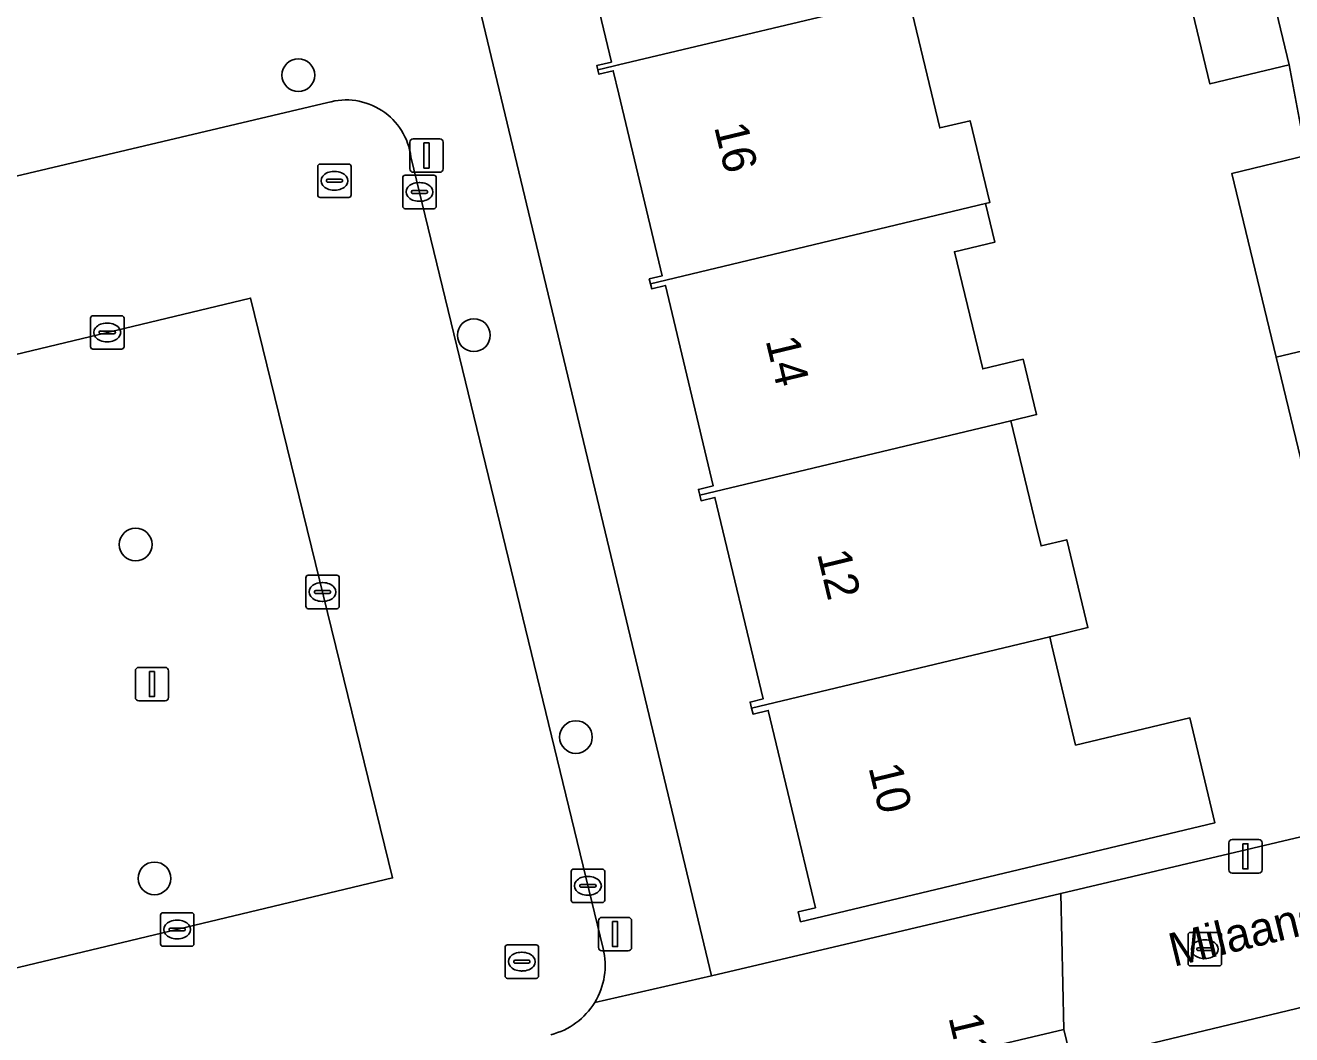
# Model space of a CAD drawing. Extents: x 162082 to 163401, y 388089 to 388636.
# Drawn here: x 162982.28 to 163020.09, y 388160.96 to 388191.11 of the extents above; entities that cross this region are included whole.
import ezdxf

# ---------------------------------------------------------------- set-up
doc = ezdxf.new("R2010")
doc.units = 0
for name, color, linetype in [('IMGEO_Boom', 7, 'Continuous'), ('IMGEO_Erf', 7, 'Continuous'), ('IMGEO_Kolk', 7, 'Continuous'), ('IMGEO_Lichtmast', 7, 'Continuous'), ('IMGEO_Openbare_ruimte_label', 7, 'Continuous'), ('IMGEO_Pand', 7, 'Continuous'), ('IMGEO_Pand_nummerreeks', 7, 'Continuous'), ('IMGEO_Parkeervlak_open', 7, 'Continuous'), ('IMGEO_Rijbaan_lokaal_open', 7, 'Continuous'), ('IMGEO_Rioolput', 7, 'Continuous'), ('IMGEO_Voetpad_open', 7, 'Continuous')]:
    doc.layers.add(name, color=color, linetype=linetype)

msp = doc.modelspace()

# ---------------------------------------------------------------- linework, layer by layer
at = {"layer": 'IMGEO_Boom'}
for centre in [(162990.432, 388189.618), (162995.672, 388181.851), (162985.574, 388175.6), (162998.72, 388169.849), (162986.137, 388165.628)]:
    msp.add_circle(centre, 0.489, dxfattribs=at)
at = {"layer": 'IMGEO_Erf'}
for points in [[(162994.905, 388195.542), (163000, 388174.273), (163002.767, 388162.72), (163013.196, 388165.179), (163029.13, 388168.937), (163031.845, 388169.577), (163049.671, 388173.781), (163041.755, 388206.803)], [(163008.64, 388191.991), (163009.584, 388188.043), (163010.486, 388188.258), (163011.076, 388185.813), (163010.95, 388185.782), (163011.227, 388184.633), (163010.021, 388184.342), (163010.866, 388180.843), (163012.072, 388181.134), (163012.471, 388179.481), (163011.702, 388179.297), (163012.4, 388176.409), (163012.43, 388176.284), (163012.606, 388175.557), (163013.373, 388175.742), (163014.005, 388173.121), (163012.865, 388172.844), (163012.931, 388172.571), (163013.639, 388169.609), (163017.05, 388170.423), (163017.798, 388167.288), (163005.428, 388164.333), (163005.357, 388164.63), (163005.868, 388164.752), (163004.461, 388170.644), (163004.007, 388170.536), (163003.964, 388170.715), (163003.921, 388170.895), (163004.306, 388170.986), (163002.867, 388177.007), (163002.455, 388176.909), (163002.415, 388177.078), (163002.374, 388177.247), (163002.821, 388177.354), (163001.392, 388183.337), (163000.982, 388183.239), (163000.946, 388183.389), (163000.911, 388183.534), (163001.295, 388183.626), (163000, 388189.049), (162999.833, 388189.748), (162999.406, 388189.646), (162999.375, 388189.775), (162999.344, 388189.907), (162999.777, 388190.01), (162998.349, 388195.988)], [(163020.718, 388176.668), (163019.626, 388181.191), (163018.3, 388186.68), (163020.517, 388187.215), (163020.018, 388189.929), (163017.647, 388189.359), (163016.558, 388193.884)]]:
    msp.add_lwpolyline(points, dxfattribs=at)
at = {"layer": 'IMGEO_Kolk'}
for p, q in [((162993.547, 388185.704), (162993.547, 388186.556)), ((162993.622, 388186.63), (162994.474, 388186.63)), ((162994.035, 388186.41), (162994.06, 388186.41)), ((162994.548, 388186.556), (162994.548, 388185.704)), ((162993.806, 388186.124), (162993.806, 388186.136)), ((162994.244, 388186.087), (162993.846, 388186.087)), ((162993.849, 388186.173), (162994.247, 388186.173)), ((162994.29, 388186.136), (162994.29, 388186.124)), ((162994.474, 388185.63), (162993.622, 388185.63)), ((162994.058, 388185.85), (162994.033, 388185.85)), ((162984.226, 388181.508), (162984.226, 388182.36)), ((162984.301, 388182.434), (162985.153, 388182.434)), ((162984.714, 388182.214), (162984.739, 388182.214)), ((162985.227, 388182.36), (162985.227, 388181.508)), ((162984.485, 388181.928), (162984.485, 388181.94)), ((162984.923, 388181.891), (162984.525, 388181.891)), ((162984.528, 388181.977), (162984.926, 388181.977)), ((162984.969, 388181.94), (162984.969, 388181.928)), ((162985.153, 388181.434), (162984.301, 388181.434)), ((162984.737, 388181.654), (162984.712, 388181.654)), ((162990.654, 388173.756), (162990.654, 388174.608)), ((162990.729, 388174.682), (162991.581, 388174.682)), ((162991.655, 388174.608), (162991.655, 388173.756)), ((162990.956, 388174.225), (162991.354, 388174.225)), ((162991.142, 388174.462), (162991.167, 388174.462)), ((162990.913, 388174.176), (162990.913, 388174.188)), ((162991.351, 388174.139), (162990.953, 388174.139)), ((162991.165, 388173.902), (162991.14, 388173.902)), ((162991.397, 388174.188), (162991.397, 388174.176)), ((162991.581, 388173.682), (162990.729, 388173.682)), ((162998.652, 388165.907), (162999.504, 388165.907)), ((162998.577, 388164.981), (162998.577, 388165.833)), ((162999.065, 388165.687), (162999.09, 388165.687)), ((162999.578, 388165.833), (162999.578, 388164.981)), ((162998.836, 388165.401), (162998.836, 388165.413)), ((162999.274, 388165.364), (162998.876, 388165.364)), ((162998.879, 388165.45), (162999.277, 388165.45)), ((162999.32, 388165.413), (162999.32, 388165.401)), ((162999.504, 388164.907), (162998.652, 388164.907)), ((162999.088, 388165.127), (162999.063, 388165.127)), ((162986.315, 388163.676), (162986.315, 388164.528)), ((162986.39, 388164.602), (162987.242, 388164.602)), ((162986.803, 388164.382), (162986.828, 388164.382)), ((162987.316, 388164.528), (162987.316, 388163.676)), ((162986.574, 388164.096), (162986.574, 388164.108)), ((162987.012, 388164.059), (162986.614, 388164.059)), ((162986.617, 388164.145), (162987.015, 388164.145)), ((162987.058, 388164.108), (162987.058, 388164.096)), ((162986.826, 388163.822), (162986.801, 388163.822)), ((162987.242, 388163.602), (162986.39, 388163.602))]:
    msp.add_line(p, q, dxfattribs=at)
for points in [[(162993.547, 388185.704), (162993.547, 388186.556)], [(162993.622, 388186.63), (162994.474, 388186.63)], [(162994.548, 388186.556), (162994.548, 388185.704)], [(162994.474, 388185.63), (162993.622, 388185.63)], [(162984.226, 388181.508), (162984.226, 388182.36)], [(162984.301, 388182.434), (162985.153, 388182.434)], [(162985.227, 388182.36), (162985.227, 388181.508)], [(162985.153, 388181.434), (162984.301, 388181.434)], [(162990.654, 388173.756), (162990.654, 388174.608)], [(162990.729, 388174.682), (162991.581, 388174.682)], [(162991.655, 388174.608), (162991.655, 388173.756)], [(162991.581, 388173.682), (162990.729, 388173.682)], [(162998.652, 388165.907), (162999.504, 388165.907)], [(162998.577, 388164.981), (162998.577, 388165.833)], [(162999.578, 388165.833), (162999.578, 388164.981)], [(162999.504, 388164.907), (162998.652, 388164.907)], [(162986.315, 388163.676), (162986.315, 388164.528)], [(162986.39, 388164.602), (162987.242, 388164.602)], [(162987.316, 388164.528), (162987.316, 388163.676)], [(162987.242, 388163.602), (162986.39, 388163.602)]]:
    msp.add_lwpolyline(points, dxfattribs=at)
for centre, radius, start, end in [((162993.624, 388186.554), 0.0765, 91.552, 178.448), ((162993.624, 388186.554), 0.0765, 91.552, 178.448), ((162994.472, 388186.554), 0.0765, 1.552, 88.448), ((162994.472, 388186.554), 0.0765, 1.552, 88.448), ((162993.846, 388186.133), 0.0403, 85.8775, 175.7526), ((162993.843, 388186.123), 0.0366, 178.938, 274.7102), ((162994.247, 388186.13), 0.043, 264.8664, 352.4533), ((162994.251, 388186.135), 0.0386, 1.7309, 96.639), ((162993.624, 388185.706), 0.0765, 181.552, 268.448), ((162993.624, 388185.706), 0.0765, 181.552, 268.448), ((162994.472, 388185.706), 0.0765, 271.552, 358.448), ((162994.472, 388185.706), 0.0765, 271.552, 358.448), ((162984.303, 388182.358), 0.0765, 91.552, 178.448), ((162984.303, 388182.358), 0.0765, 91.552, 178.448), ((162985.151, 388182.358), 0.0765, 1.552, 88.448), ((162985.151, 388182.358), 0.0765, 1.552, 88.448), ((162984.525, 388181.937), 0.0403, 85.8775, 175.7526), ((162984.522, 388181.927), 0.0366, 178.938, 274.7102), ((162984.926, 388181.934), 0.043, 264.8664, 352.4533), ((162984.93, 388181.939), 0.0386, 1.7309, 96.639), ((162984.303, 388181.51), 0.0765, 181.552, 268.448), ((162984.303, 388181.51), 0.0765, 181.552, 268.448), ((162985.151, 388181.51), 0.0765, 271.552, 358.448), ((162985.151, 388181.51), 0.0765, 271.552, 358.448), ((162990.731, 388174.606), 0.0765, 91.552, 178.448), ((162990.731, 388174.606), 0.0765, 91.552, 178.448), ((162991.579, 388174.606), 0.0765, 1.552, 88.448), ((162991.579, 388174.606), 0.0765, 1.552, 88.448), ((162990.953, 388174.185), 0.0403, 85.8775, 175.7526), ((162991.358, 388174.187), 0.0386, 1.7309, 96.639), ((162990.95, 388174.175), 0.0366, 178.938, 274.7102), ((162991.354, 388174.182), 0.043, 264.8664, 352.4533), ((162990.731, 388173.758), 0.0765, 181.552, 268.448), ((162990.731, 388173.758), 0.0765, 181.552, 268.448), ((162991.579, 388173.758), 0.0765, 271.552, 358.448), ((162991.579, 388173.758), 0.0765, 271.552, 358.448), ((162998.654, 388165.831), 0.0765, 91.552, 178.448), ((162998.654, 388165.831), 0.0765, 91.552, 178.448), ((162999.502, 388165.831), 0.0765, 1.552, 88.448), ((162999.502, 388165.831), 0.0765, 1.552, 88.448), ((162998.876, 388165.41), 0.0403, 85.8775, 175.7526), ((162998.873, 388165.4), 0.0366, 178.938, 274.7102), ((162999.277, 388165.407), 0.043, 264.8664, 352.4533), ((162999.281, 388165.412), 0.0386, 1.7309, 96.639), ((162998.654, 388164.983), 0.0765, 181.552, 268.448), ((162998.654, 388164.983), 0.0765, 181.552, 268.448), ((162999.502, 388164.983), 0.0765, 271.552, 358.448), ((162999.502, 388164.983), 0.0765, 271.552, 358.448), ((162986.392, 388164.526), 0.0765, 91.552, 178.448), ((162986.392, 388164.526), 0.0765, 91.552, 178.448), ((162987.24, 388164.526), 0.0765, 1.552, 88.448), ((162987.24, 388164.526), 0.0765, 1.552, 88.448), ((162986.614, 388164.105), 0.0403, 85.8775, 175.7526), ((162986.611, 388164.095), 0.0366, 178.938, 274.7102), ((162987.015, 388164.102), 0.043, 264.8664, 352.4533), ((162987.019, 388164.107), 0.0386, 1.7309, 96.639), ((162986.392, 388163.678), 0.0765, 181.552, 268.448), ((162986.392, 388163.678), 0.0765, 181.552, 268.448), ((162987.24, 388163.678), 0.0765, 271.552, 358.448), ((162987.24, 388163.678), 0.0765, 271.552, 358.448)]:
    msp.add_arc(centre, radius, start, end, dxfattribs=at)
for centre, major_axis, ratio, start_param, end_param in [((162994.034, 388186.13), (-0.387, 0.002), 0.722429, 4.712389, 7.853982), ((162994.059, 388186.13), (-0.39, 0.002), 0.717154, 1.570796, 4.712389), ((162984.713, 388181.934), (-0.387, 0.002), 0.722429, 4.712389, 7.853982), ((162984.738, 388181.934), (-0.39, 0.002), 0.717154, 1.570796, 4.712389), ((162991.141, 388174.182), (-0.387, 0.002), 0.722429, 4.712389, 7.853982), ((162991.166, 388174.182), (-0.39, 0.002), 0.717154, 1.570796, 4.712389), ((162999.064, 388165.407), (-0.387, 0.002), 0.722429, 4.712389, 7.853982), ((162999.089, 388165.407), (-0.39, 0.002), 0.717154, 1.570796, 4.712389), ((162986.802, 388164.102), (-0.387, 0.002), 0.722429, 4.712389, 7.853982), ((162986.827, 388164.102), (-0.39, 0.002), 0.717154, 1.570796, 4.712389)]:
    msp.add_ellipse(centre, major_axis=major_axis, ratio=ratio, start_param=start_param, end_param=end_param, dxfattribs=at)
at = {"layer": 'IMGEO_Lichtmast'}
for p, q in [((162993.763, 388186.818), (162993.763, 388187.618)), ((162993.763, 388187.618), (162993.763, 388186.818)), ((162993.863, 388187.718), (162994.653, 388187.718)), ((162994.653, 388187.718), (162993.863, 388187.718)), ((162994.753, 388187.618), (162994.753, 388186.818)), ((162994.753, 388186.818), (162994.753, 388187.618)), ((162994.653, 388186.718), (162993.863, 388186.718)), ((162993.863, 388186.718), (162994.653, 388186.718)), ((162985.567, 388171.031), (162985.567, 388171.831)), ((162985.567, 388171.831), (162985.567, 388171.031)), ((162985.667, 388171.931), (162986.457, 388171.931)), ((162986.457, 388171.931), (162985.667, 388171.931)), ((162986.557, 388171.831), (162986.557, 388171.031)), ((162986.557, 388171.031), (162986.557, 388171.831)), ((162986.457, 388170.931), (162985.667, 388170.931)), ((162985.667, 388170.931), (162986.457, 388170.931)), ((163018.214, 388165.887), (163018.214, 388166.687)), ((163018.214, 388166.687), (163018.214, 388165.887)), ((163018.314, 388166.787), (163019.104, 388166.787)), ((163019.104, 388166.787), (163018.314, 388166.787)), ((163019.204, 388166.687), (163019.204, 388165.887)), ((163019.204, 388165.887), (163019.204, 388166.687)), ((163019.104, 388165.787), (163018.314, 388165.787)), ((163018.314, 388165.787), (163019.104, 388165.787)), ((162999.493, 388164.464), (163000.283, 388164.464)), ((163000.283, 388164.464), (162999.493, 388164.464)), ((162999.393, 388163.564), (162999.393, 388164.364)), ((162999.393, 388164.364), (162999.393, 388163.564)), ((163000.383, 388164.364), (163000.383, 388163.564)), ((163000.383, 388163.564), (163000.383, 388164.364)), ((163000.283, 388163.464), (162999.493, 388163.464)), ((162999.493, 388163.464), (163000.283, 388163.464))]:
    msp.add_line(p, q, dxfattribs=at)
for points in [[(162994.183, 388187.593), (162994.333, 388187.593), (162994.333, 388186.843), (162994.183, 388186.843), (162994.183, 388187.593)], [(162985.987, 388171.806), (162986.137, 388171.806), (162986.137, 388171.056), (162985.987, 388171.056), (162985.987, 388171.806)], [(163018.634, 388166.662), (163018.784, 388166.662), (163018.784, 388165.912), (163018.634, 388165.912), (163018.634, 388166.662)], [(162999.813, 388164.339), (162999.963, 388164.339), (162999.963, 388163.589), (162999.813, 388163.589), (162999.813, 388164.339)]]:
    msp.add_lwpolyline(points, dxfattribs=at)
for centre, start, end in [((162993.863, 388187.618), 90, 180), ((162993.863, 388187.618), 90, 180), ((162994.653, 388187.618), 0, 90), ((162994.653, 388187.618), 360, 90), ((162993.863, 388186.818), 180, 270), ((162993.863, 388186.818), 180, 270), ((162994.653, 388186.818), 270, 0), ((162994.653, 388186.818), 270, 0), ((162985.667, 388171.831), 90, 180), ((162985.667, 388171.831), 90, 180), ((162986.457, 388171.831), 0, 90), ((162986.457, 388171.831), 360, 90), ((162985.667, 388171.031), 180, 270), ((162985.667, 388171.031), 180, 270), ((162986.457, 388171.031), 270, 0), ((162986.457, 388171.031), 270, 0), ((163018.314, 388166.687), 90, 180), ((163018.314, 388166.687), 90, 180), ((163019.104, 388166.687), 0, 90), ((163019.104, 388166.687), 360, 90), ((163018.314, 388165.887), 180, 270), ((163018.314, 388165.887), 180, 270), ((163019.104, 388165.887), 270, 0), ((163019.104, 388165.887), 270, 0), ((162999.493, 388164.364), 90, 180), ((162999.493, 388164.364), 90, 180), ((163000.283, 388164.364), 0, 90), ((163000.283, 388164.364), 360, 90), ((162999.493, 388163.564), 180, 270), ((162999.493, 388163.564), 180, 270), ((163000.283, 388163.564), 270, 0), ((163000.283, 388163.564), 270, 0)]:
    msp.add_arc(centre, 0.1, start, end, dxfattribs=at)
at = {"layer": 'IMGEO_Pand'}
for points in [[(163008.692, 388195.13), (163007.848, 388198.626), (163006.641, 388198.338), (163002.663, 388197.388), (163000, 388196.752), (162997.799, 388196.226), (162997.882, 388195.877), (162998.349, 388195.988), (162999.777, 388190.01), (162999.344, 388189.907), (162999.375, 388189.775), (162999.834, 388189.886), (162999.994, 388189.924), (163008.64, 388191.991), (163009.406, 388192.174)], [(163016.558, 388193.884), (163017.647, 388189.359), (163020.018, 388189.929), (163018.93, 388194.451)], [(163008.64, 388191.991), (162999.994, 388189.924), (162999.834, 388189.886), (162999.375, 388189.775), (162999.406, 388189.646), (162999.833, 388189.748), (163000, 388189.049), (163001.295, 388183.626), (163000.911, 388183.534), (163000.946, 388183.389), (163010.95, 388185.782), (163011.076, 388185.813), (163010.486, 388188.258), (163009.584, 388188.043)], [(163021.843, 388181.721), (163020.517, 388187.215), (163018.3, 388186.68), (163019.626, 388181.191)], [(163010.021, 388184.342), (163011.227, 388184.633), (163010.95, 388185.782), (163000.946, 388183.389), (163000.982, 388183.239), (163001.392, 388183.337), (163002.821, 388177.354), (163002.374, 388177.247), (163002.415, 388177.078), (163011.702, 388179.297), (163012.471, 388179.481), (163012.072, 388181.134), (163010.866, 388180.843)], [(163021.843, 388181.721), (163019.626, 388181.191), (163020.718, 388176.668), (163022.934, 388177.203)], [(163012.43, 388176.284), (163012.4, 388176.409), (163011.702, 388179.297), (163002.415, 388177.078), (163002.455, 388176.909), (163002.867, 388177.007), (163004.306, 388170.986), (163003.921, 388170.895), (163003.964, 388170.715), (163012.865, 388172.844), (163014.005, 388173.121), (163013.373, 388175.742), (163012.606, 388175.557)], [(163012.865, 388172.844), (163003.964, 388170.715), (163004.007, 388170.536), (163004.461, 388170.644), (163005.868, 388164.752), (163005.357, 388164.63), (163005.428, 388164.333), (163017.798, 388167.288), (163017.05, 388170.423), (163013.639, 388169.609), (163012.931, 388172.571)], [(163013.524, 388160.125), (163013.29, 388161.115), (163007.525, 388159.751), (163008.216, 388156.831), (163013.981, 388158.196)]]:
    msp.add_lwpolyline(points, close=True, dxfattribs=at)
at = {"layer": 'IMGEO_Parkeervlak_open'}
msp.add_lwpolyline([(162979.725, 388162.406), (162993.246, 388165.644), (162989.004, 388182.958), (162980.203, 388180.849)], close=True, dxfattribs=at)
at = {"layer": 'IMGEO_Rijbaan_lokaal_open'}
for points in [[(162991.313, 388188.799), (162976.356, 388185.268)], [(162999.532, 388163.532), (162993.793, 388187.177)]]:
    msp.add_lwpolyline(points, dxfattribs=at)
for points in [[(162979.725, 388162.406), (162980.203, 388180.849), (162989.004, 388182.958), (162993.246, 388165.644)], [(163026.912, 388164.303), (163030.045, 388165.058), (163029.13, 388168.937), (163013.196, 388165.179), (163013.29, 388161.115), (163013.524, 388160.125), (163021.2, 388161.969), (163027.064, 388163.356)], [(163023.576, 388151.919), (163022.784, 388155.269), (163021.992, 388158.62), (163021.2, 388161.969), (163013.524, 388160.125), (163013.981, 388158.196), (163014.672, 388155.277), (163015.363, 388152.358), (163016.054, 388149.439), (163016.745, 388146.519), (163017.436, 388143.6), (163018.127, 388140.681), (163018.818, 388137.762), (163019.223, 388136.103), (163020.627, 388136.435), (163020.53, 388136.847), (163024.622, 388137.815), (163026.79, 388138.328), (163026.744, 388138.518), (163025.952, 388141.869), (163025.16, 388145.219), (163024.368, 388148.569)]]:
    msp.add_lwpolyline(points, close=True, dxfattribs=at)
for centre, radius, start, end in [((162991.862, 388186.931), 1.947, 7.2613, 106.3668), ((162997.464, 388163.029), 2.128, 328.6791, 13.6573), ((162997.461, 388163.029), 2.13, 283.7891, 328.7261)]:
    msp.add_arc(centre, radius, start, end, dxfattribs=at)
at = {"layer": 'IMGEO_Rioolput'}
for p, q in [((162991.009, 388186.038), (162991.009, 388186.89)), ((162991.084, 388186.964), (162991.936, 388186.964)), ((162991.497, 388186.744), (162991.522, 388186.744)), ((162992.01, 388186.89), (162992.01, 388186.038)), ((162991.268, 388186.458), (162991.268, 388186.47)), ((162991.706, 388186.421), (162991.308, 388186.421)), ((162991.311, 388186.507), (162991.709, 388186.507)), ((162991.752, 388186.47), (162991.752, 388186.458)), ((162991.936, 388185.964), (162991.084, 388185.964)), ((162991.52, 388186.184), (162991.495, 388186.184)), ((163017.07, 388164.014), (163017.922, 388164.014)), ((162996.678, 388163.642), (162997.53, 388163.642)), ((163016.995, 388163.088), (163016.995, 388163.94)), ((163017.483, 388163.794), (163017.508, 388163.794)), ((163017.996, 388163.94), (163017.996, 388163.088)), ((162996.603, 388162.716), (162996.603, 388163.568)), ((162997.091, 388163.422), (162997.116, 388163.422)), ((162997.604, 388163.568), (162997.604, 388162.716)), ((163017.254, 388163.508), (163017.254, 388163.52)), ((163017.692, 388163.471), (163017.294, 388163.471)), ((163017.297, 388163.557), (163017.695, 388163.557)), ((163017.738, 388163.52), (163017.738, 388163.508)), ((162996.862, 388163.136), (162996.862, 388163.148)), ((162997.3, 388163.099), (162996.902, 388163.099)), ((162996.905, 388163.185), (162997.303, 388163.185)), ((162997.346, 388163.148), (162997.346, 388163.136)), ((163017.922, 388163.014), (163017.07, 388163.014)), ((163017.506, 388163.234), (163017.481, 388163.234)), ((162997.53, 388162.642), (162996.678, 388162.642)), ((162997.114, 388162.862), (162997.089, 388162.862))]:
    msp.add_line(p, q, dxfattribs=at)
for points in [[(162991.009, 388186.038), (162991.009, 388186.89)], [(162991.084, 388186.964), (162991.936, 388186.964)], [(162992.01, 388186.89), (162992.01, 388186.038)], [(162991.936, 388185.964), (162991.084, 388185.964)], [(163017.07, 388164.014), (163017.922, 388164.014)], [(162996.678, 388163.642), (162997.53, 388163.642)], [(163016.995, 388163.088), (163016.995, 388163.94)], [(163017.996, 388163.94), (163017.996, 388163.088)], [(162996.603, 388162.716), (162996.603, 388163.568)], [(162997.604, 388163.568), (162997.604, 388162.716)], [(163017.922, 388163.014), (163017.07, 388163.014)], [(162997.53, 388162.642), (162996.678, 388162.642)]]:
    msp.add_lwpolyline(points, dxfattribs=at)
for centre, radius, start, end in [((162991.086, 388186.888), 0.0765, 91.552, 178.448), ((162991.086, 388186.888), 0.0765, 91.552, 178.448), ((162991.934, 388186.888), 0.0765, 1.552, 88.448), ((162991.934, 388186.888), 0.0765, 1.552, 88.448), ((162991.308, 388186.467), 0.0403, 85.8775, 175.7526), ((162991.305, 388186.457), 0.0366, 178.938, 274.7102), ((162991.709, 388186.464), 0.043, 264.8664, 352.4533), ((162991.713, 388186.469), 0.0386, 1.7309, 96.639), ((162991.086, 388186.04), 0.0765, 181.552, 268.448), ((162991.086, 388186.04), 0.0765, 181.552, 268.448), ((162991.934, 388186.04), 0.0765, 271.552, 358.448), ((162991.934, 388186.04), 0.0765, 271.552, 358.448), ((163017.072, 388163.938), 0.0765, 91.552, 178.448), ((163017.072, 388163.938), 0.0765, 91.552, 178.448), ((163017.92, 388163.938), 0.0765, 1.552, 88.448), ((163017.92, 388163.938), 0.0765, 1.552, 88.448), ((162996.68, 388163.566), 0.0765, 91.552, 178.448), ((162996.68, 388163.566), 0.0765, 91.552, 178.448), ((162997.528, 388163.566), 0.0765, 1.552, 88.448), ((162997.528, 388163.566), 0.0765, 1.552, 88.448), ((163017.294, 388163.517), 0.0403, 85.8775, 175.7526), ((163017.291, 388163.507), 0.0366, 178.938, 274.7102), ((163017.695, 388163.514), 0.043, 264.8664, 352.4533), ((163017.699, 388163.519), 0.0386, 1.7309, 96.639), ((162996.902, 388163.145), 0.0403, 85.8775, 175.7526), ((162996.899, 388163.135), 0.0366, 178.938, 274.7102), ((162997.303, 388163.142), 0.043, 264.8664, 352.4533), ((162997.307, 388163.147), 0.0386, 1.7309, 96.639), ((163017.072, 388163.09), 0.0765, 181.552, 268.448), ((163017.072, 388163.09), 0.0765, 181.552, 268.448), ((163017.92, 388163.09), 0.0765, 271.552, 358.448), ((163017.92, 388163.09), 0.0765, 271.552, 358.448), ((162996.68, 388162.718), 0.0765, 181.552, 268.448), ((162996.68, 388162.718), 0.0765, 181.552, 268.448), ((162997.528, 388162.718), 0.0765, 271.552, 358.448), ((162997.528, 388162.718), 0.0765, 271.552, 358.448)]:
    msp.add_arc(centre, radius, start, end, dxfattribs=at)
for centre, major_axis, ratio, start_param, end_param in [((162991.496, 388186.464), (-0.387, 0.002), 0.722429, 4.712389, 7.853982), ((162991.521, 388186.464), (-0.39, 0.002), 0.717154, 1.570796, 4.712389), ((163017.482, 388163.514), (-0.387, 0.002), 0.722429, 4.712389, 7.853982), ((163017.507, 388163.514), (-0.39, 0.002), 0.717154, 1.570796, 4.712389), ((162997.09, 388163.142), (-0.387, 0.002), 0.722429, 4.712389, 7.853982), ((162997.115, 388163.142), (-0.39, 0.002), 0.717154, 1.570796, 4.712389)]:
    msp.add_ellipse(centre, major_axis=major_axis, ratio=ratio, start_param=start_param, end_param=end_param, dxfattribs=at)
at = {"layer": 'IMGEO_Voetpad_open'}
for points in [[(163000, 388174.273), (162994.905, 388195.542), (162994.548, 388197.032), (162980.564, 388193.751), (162965.251, 388190.159), (162964.33, 388194.023), (162962.852, 388193.671), (162960.713, 388193.162), (162960.619, 388190.469), (162960.475, 388185.252), (162960.434, 388183.77), (162967.851, 388183.566), (162971.702, 388183.45), (162974.956, 388183.397), (162974.961, 388183.577)], [(163018.93, 388194.451), (163020.018, 388189.929), (163020.517, 388187.215), (163021.843, 388181.721), (163022.934, 388177.203), (163023.349, 388175.469), (163024.687, 388175.786), (163024.444, 388176.821), (163023.148, 388182.185), (163022.004, 388186.922), (163021.224, 388190.208), (163020.159, 388194.783)], [(162976.356, 388185.268), (162991.313, 388188.799)], [(162993.793, 388187.177), (162999.532, 388163.532)], [(162999.282, 388161.923), (163002.767, 388162.72), (163000, 388174.273)], [(163000, 388157.905), (163007.525, 388159.751), (163013.29, 388161.115), (163013.196, 388165.179), (163002.767, 388162.72), (162999.282, 388161.923)]]:
    msp.add_lwpolyline(points, dxfattribs=at)
for centre, radius, start, end in [((162991.862, 388186.931), 1.947, 7.2613, 106.3668), ((162997.464, 388163.029), 2.128, 328.6791, 13.6573), ((162997.461, 388163.029), 2.13, 283.7891, 328.7261)]:
    msp.add_arc(centre, radius, start, end, dxfattribs=at)

# ---------------------------------------------------------------- texts
at = {"layer": 'IMGEO_Openbare_ruimte_label'}
msp.add_text('Milaanstraat', height=1, rotation=13.6472, dxfattribs=at).set_placement((163016.563, 388162.985))
at = {"layer": 'IMGEO_Pand_nummerreeks'}
for s, rotation, p in [('16', 283.5445, (163002.841, 388188.077)), ('14', 283.5445, (163004.377, 388181.701)), ('12', 283.5445, (163005.913, 388175.328)), ('10', 283.5426, (163007.449, 388168.945)), ('11/G15', 283.4185, (163009.836, 388161.481))]:
    msp.add_text(s, height=1, rotation=rotation, dxfattribs=at).set_placement(p)

doc.saveas('drawing.dxf')
